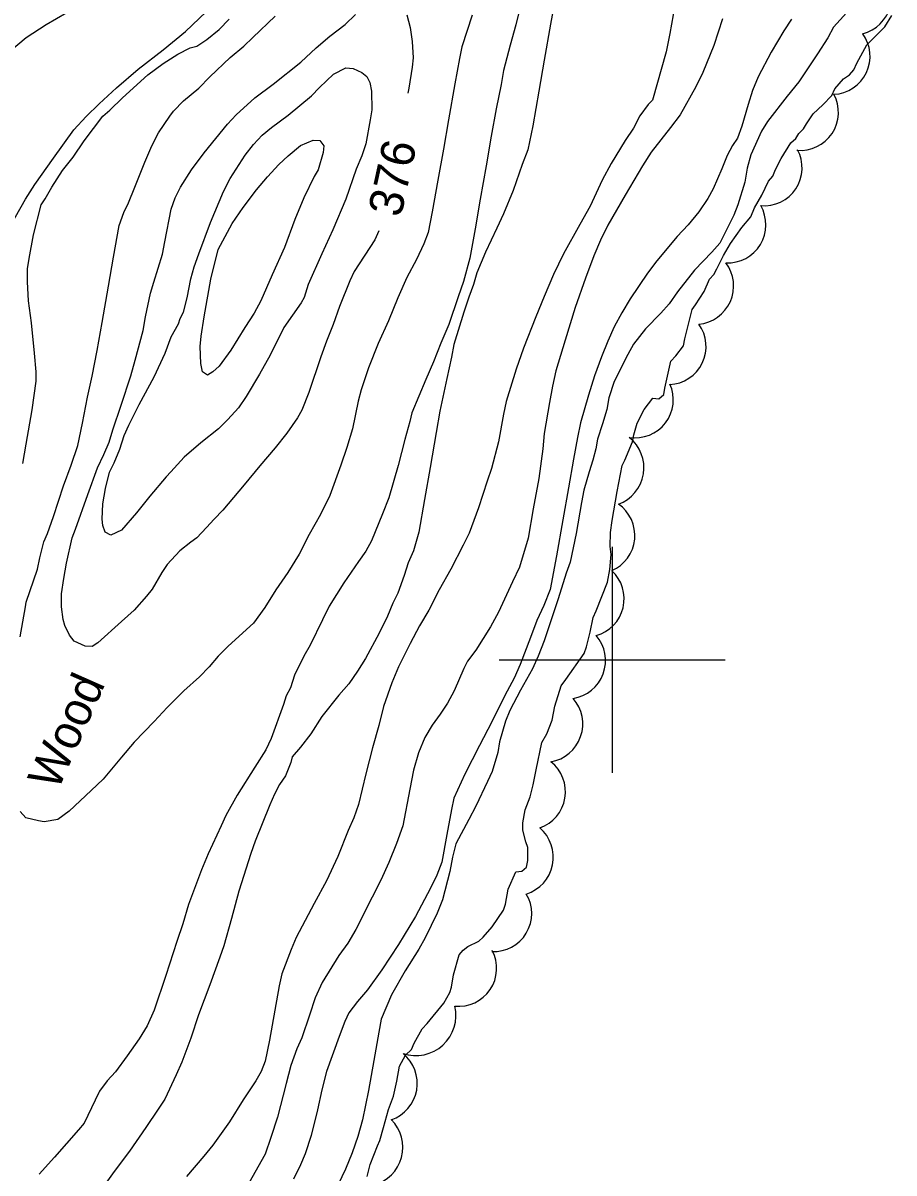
# Model space of a CAD drawing. Extents: x 287698 to 290158, y 5234163 to 5237182.
# Drawn here: x 288347.8 to 288424.9, y 5234954.6 to 5235056.4 of the extents above; entities that cross this region are included whole.
import ezdxf

# ---------------------------------------------------------------- set-up
doc = ezdxf.new("R2010")
doc.units = 0
for name, color, linetype in [('Niveau 1', 7, 'Continuous'), ('Niveau 2', 7, 'Continuous'), ('Niveau 4', 7, 'Continuous'), ('Niveau 44', 7, 'Continuous'), ('Niveau 61', 7, 'Continuous')]:
    doc.layers.add(name, color=color, linetype=linetype)

msp = doc.modelspace()

# ---------------------------------------------------------------- linework, layer by layer
at = {"layer": 'Niveau 1'}
for points in [[(288394.98, 5235058.69), (288394.55, 5235056.29), (288393.99, 5235053.09), (288393.5, 5235050.34), (288392.97, 5235047.28), (288392.55, 5235045.16), (288392.04, 5235043.85), (288391.24, 5235041.54), (288390.39, 5235039.49), (288389.78, 5235038.22), (288388.8, 5235036.08), (288388.03, 5235034.26), (288387.72, 5235033.22), (288387.31, 5235032.12), (288386.87, 5235030.77), (288385.98, 5235027.92), (288385.78, 5235026.8), (288385.36, 5235024.9), (288384.75, 5235022.01), (288384.42, 5235020.12), (288383.89, 5235017.02), (288383.39, 5235014.18), (288382.88, 5235011.31), (288382.41, 5235009.65), (288381.94, 5235008.59), (288381.6, 5235007.47), (288381.04, 5235005.91), (288380.58, 5235005.01), (288380.11, 5235003.86), (288379.38, 5235002.36), (288378.17, 5235000.1), (288377.47, 5234999), (288376.68, 5234997.88), (288375.81, 5234996.86), (288374.3, 5234994.97), (288373.32, 5234993.44), (288372.4, 5234992.26), (288371.68, 5234991.41), (288371.57, 5234990.9), (288371.08, 5234989.73), (288370.56, 5234988.95), (288370.1, 5234988.1), (288369.71, 5234987.15), (288368.39, 5234983.95), (288368.02, 5234982.86), (288366.96, 5234979.51), (288366.31, 5234977.09), (288365.64, 5234974.67), (288365.26, 5234973.68), (288364.38, 5234971.21), (288363.37, 5234968.57), (288362.7, 5234966.51), (288361.91, 5234964.36), (288361.41, 5234963.25), (288360.39, 5234961.11), (288359.82, 5234960.2), (288358.73, 5234958.6), (288357.28, 5234956.5), (288355.92, 5234954.69), (288354.22, 5234952.31)], [(288346.67, 5235038.34), (288348.08, 5235040.77), (288348.9, 5235042.07), (288350.55, 5235044.42), (288352.35, 5235046.91), (288353.43, 5235048.1), (288354.58, 5235049.21), (288356.13, 5235050.63), (288358.05, 5235052.28), (288360.26, 5235054), (288362.23, 5235055.62), (288364.06, 5235057.37)], [(288371.01, 5235036.5), (288369.89, 5235034.07), (288368.9, 5235031.79), (288368.3, 5235030.68), (288367.49, 5235029.42), (288366.24, 5235027.41), (288365.22, 5235026), (288364.66, 5235025.49), (288364.17, 5235025.21), (288363.73, 5235025.49), (288363.58, 5235026.23), (288363.54, 5235027.74), (288363.62, 5235028.66), (288363.9, 5235030.36), (288364.49, 5235033.69), (288365.13, 5235036.32), (288365.53, 5235037.1), (288366.37, 5235038.63), (288367.35, 5235040.05), (288368.52, 5235041.61), (288369.5, 5235042.77), (288370.5, 5235043.84), (288371.33, 5235044.61), (288372.42, 5235045.53), (288373.54, 5235046.02), (288374.13, 5235045.98), (288374.47, 5235045.49), (288374.41, 5235044.92), (288373.99, 5235043.38), (288373.62, 5235042.78), (288372.72, 5235040.89), (288371.9, 5235038.98), (288371.01, 5235036.5)]]:
    msp.add_lwpolyline(points, dxfattribs=at)
at = {"layer": 'Niveau 2'}
for points in [[(288392.14, 5235059), (288391.47, 5235056.22), (288390.97, 5235054.42), (288390.39, 5235052.16), (288390.17, 5235050.94), (288389.73, 5235048.77), (288389.3, 5235046.36), (288388.84, 5235043.73), (288388.32, 5235040.79), (288387.86, 5235038.15), (288387.4, 5235035.57), (288386.85, 5235033.49), (288386.37, 5235032.14), (288385.55, 5235029.7), (288384.83, 5235028.02), (288384.2, 5235026.39), (288383.5, 5235024.83), (288382.26, 5235021.86), (288382.09, 5235021.09), (288381.64, 5235019.51), (288381.05, 5235017.19), (288380.24, 5235014.33), (288379.67, 5235012.91), (288378.7, 5235010.52), (288378.19, 5235009.62), (288377.56, 5235008.69), (288376.24, 5235006.81), (288374.96, 5235004.74), (288374.36, 5235003.55), (288373.27, 5235001.28), (288372.71, 5235000.31), (288371.89, 5234998.64), (288371.53, 5234997.51), (288371.15, 5234996.82), (288370.91, 5234996.05), (288369.82, 5234993.02), (288369.33, 5234992.03), (288368.38, 5234990.49), (288366.81, 5234988), (288365.8, 5234986.21), (288365.38, 5234985.29), (288364.23, 5234982.83), (288363.65, 5234981.39), (288362.51, 5234978.34), (288362, 5234976.63), (288361.48, 5234975.07), (288360.5, 5234972.04), (288359.45, 5234968.99), (288358.84, 5234967.58), (288358.13, 5234966.44), (288357.07, 5234964.92), (288356.03, 5234963.52), (288355.3, 5234962.72), (288354.63, 5234961.8), (288354.55, 5234961.69)], [(288346.48, 5235053.72), (288348.13, 5235055.11), (288349.91, 5235056.24), (288351.74, 5235057.3)], [(288348.13, 5235005.09), (288349.13, 5235008.02), (288349.34, 5235009.04), (288349.7, 5235010.44), (288350.02, 5235011.17), (288350.55, 5235012.7), (288351.43, 5235015.41), (288352.1, 5235017.22), (288352.69, 5235018.97), (288353.12, 5235020.94), (288353.55, 5235023.24), (288353.98, 5235025.12), (288354.42, 5235027.39), (288354.85, 5235029.86), (288355.42, 5235033.07), (288355.87, 5235035.65), (288356.37, 5235038.44), (288356.77, 5235039.59), (288357.19, 5235040.47), (288357.76, 5235041.85), (288358.64, 5235044.07), (288359.26, 5235045.49), (288359.85, 5235046.66), (288360.84, 5235048.13), (288361.16, 5235048.58), (288362.07, 5235049.48), (288363.41, 5235050.61), (288364.4, 5235051.61), (288366.18, 5235053.33), (288367.41, 5235054.33), (288368.18, 5235055.11), (288370.18, 5235056.99)], [(288378.99, 5235037.18), (288377.16, 5235034.39), (288376.79, 5235033.56), (288375.86, 5235031.29), (288375.3, 5235029.69), (288374.71, 5235028.22), (288374.22, 5235026.83), (288373.14, 5235023.67), (288372.54, 5235022.11), (288372.15, 5235021.43), (288371.2, 5235020.05), (288370.18, 5235018.77), (288368.8, 5235017.16), (288367.43, 5235015.5), (288365.53, 5235013.25), (288364.76, 5235012.45), (288364.1, 5235011.7), (288363.23, 5235010.79), (288362.7, 5235010.42), (288361.73, 5235009.64), (288360.6, 5235008.43), (288360.14, 5235007.74), (288359.28, 5235006.25), (288358.79, 5235005.63), (288357.69, 5235004.38), (288356.56, 5235003.38), (288354.48, 5235001.49), (288353.98, 5235001.19), (288353.36, 5235001.22), (288352.38, 5235001.64), (288351.98, 5235002.18), (288351.55, 5235003.04), (288351.4, 5235003.58), (288351.27, 5235004.7), (288351.25, 5235005.84), (288351.45, 5235007.21), (288351.71, 5235008.56), (288352.2, 5235010.79), (288352.5, 5235011.57), (288353.59, 5235014.63), (288354.44, 5235017), (288355.01, 5235018.17), (288355.47, 5235019.27), (288355.8, 5235020.37), (288356.55, 5235022.53), (288357.39, 5235025.13), (288357.78, 5235026.52), (288358.49, 5235029.16), (288358.7, 5235030.36), (288359.13, 5235032.47), (288359.44, 5235033.42), (288360.21, 5235035.9), (288360.4, 5235037), (288360.95, 5235039.91), (288361.31, 5235040.9), (288361.78, 5235041.84), (288362.76, 5235043.37), (288363.9, 5235044.89), (288365.95, 5235047.42), (288366.73, 5235048.24), (288368.36, 5235049.76), (288369.99, 5235050.97), (288372.45, 5235052.91), (288373.81, 5235054.18), (288375, 5235055.2), (288376.38, 5235056.24), (288377.27, 5235057.14)], [(288387.62, 5235057.06), (288386.68, 5235054.26), (288386.48, 5235053.24), (288386.08, 5235050.98), (288385.52, 5235047.8), (288385.06, 5235045.22), (288384.58, 5235042.47), (288384.08, 5235039.65), (288383.7, 5235037.83), (288383.34, 5235036.82), (288382.68, 5235035.43), (288381.82, 5235033.85), (288381.03, 5235032.04), (288380.21, 5235030.02), (288379.28, 5235027.99), (288378.44, 5235025.86), (288377.77, 5235023.89), (288377.53, 5235022.91), (288377.02, 5235020.46), (288376.52, 5235018.79), (288375.98, 5235017.22), (288375.02, 5235014.56), (288374.18, 5235012.86), (288373.19, 5235011.09), (288372.28, 5235009.34), (288371.3, 5235007.74), (288370.24, 5235006.18), (288369.27, 5235004.63), (288368.24, 5235003.25)], [(288421.33, 5235057.93), (288419.59, 5235056.01), (288419.08, 5235055.06), (288418.18, 5235053.65), (288416.53, 5235051.18), (288415.49, 5235049.91), (288413.76, 5235047.67), (288413.23, 5235046.79), (288412.26, 5235044.71), (288411.95, 5235043.52), (288411.73, 5235042.28), (288411.13, 5235040.28), (288410.77, 5235039.38), (288409.52, 5235036.9), (288408.81, 5235036.08), (288407.29, 5235034.51), (288405.78, 5235032.59), (288405.04, 5235031.52), (288404.3, 5235030.68), (288402.96, 5235029.31), (288401.89, 5235027.93), (288401.4, 5235027.02), (288400.19, 5235024.64), (288399.71, 5235023.18), (288399.53, 5235022.16), (288399.14, 5235020.88), (288398.7, 5235019.54), (288398.55, 5235018.67), (288398.29, 5235017.66), (288397.95, 5235016.65), (288397.48, 5235015.02), (288397.29, 5235013.94), (288396.8, 5235011.18), (288396.29, 5235008.65), (288395.92, 5235007.68), (288395.22, 5235005.41), (288393.99, 5235001.69), (288393.46, 5235000.32), (288392.96, 5234999.21), (288391.9, 5234997.3), (288390.95, 5234995.5), (288390.56, 5234994.57), (288390.04, 5234992.74), (288389.87, 5234991.79), (288389.37, 5234990.11), (288388.97, 5234989.21), (288387.93, 5234987.04), (288387.3, 5234985.87), (288386.17, 5234983.69), (288385.86, 5234982.53), (288385.63, 5234981.25), (288384.97, 5234978.74), (288384.52, 5234977.58), (288383.46, 5234975.39), (288382.88, 5234974.38), (288381.69, 5234972.46), (288380.46, 5234970.32), (288379.55, 5234968.18), (288379.35, 5234967.04), (288378.91, 5234964.52), (288378.44, 5234961.86), (288377.9, 5234959.26), (288377.5, 5234957.8), (288377, 5234956.35), (288376.4, 5234954.91), (288375.75, 5234953.54)], [(288381.83, 5235057.09), (288382.11, 5235055.98), (288382.3, 5235054.75), (288382.4, 5235053.29), (288382.3, 5235052.48), (288381.99, 5235050.6), (288381.92, 5235050.18)], [(288405.54, 5235057.93), (288405.11, 5235055.45), (288404.78, 5235053.82)], [(288347.82, 5235017.39), (288348.12, 5235019.1), (288348.66, 5235022.13), (288349.01, 5235024.67), (288349.01, 5235025.5), (288348.87, 5235027.15), (288348.6, 5235029.84), (288348.35, 5235031.77), (288348.24, 5235033.46), (288348.26, 5235034.61), (288348.4, 5235035.54), (288348.77, 5235037.61), (288349.46, 5235040.27), (288349.82, 5235040.82), (288350.41, 5235041.85), (288351.36, 5235043.33), (288352.3, 5235044.5), (288353.27, 5235045.96), (288354.91, 5235048.14), (288355.53, 5235048.66), (288356.66, 5235049.76), (288358.9, 5235051.79), (288360.26, 5235052.79), (288361.56, 5235053.63), (288362.64, 5235054.19), (288363.23, 5235054.33), (288364.11, 5235054.93), (288365.22, 5235055.81), (288366.09, 5235056.73)], [(288409.77, 5235056.76), (288409.01, 5235054.38), (288408.04, 5235051.99), (288407.41, 5235050.74), (288406.02, 5235048.24), (288405.15, 5235047.14)], [(288415.88, 5235056.72), (288415.19, 5235055.7), (288414.07, 5235053.81), (288412.92, 5235051.6), (288412.43, 5235050.4), (288412.03, 5235049.17), (288411.49, 5235047.24), (288411.1, 5235046.19), (288410.66, 5235045.54), (288410.18, 5235044.65), (288409.7, 5235043.47), (288408.93, 5235041.7), (288408.47, 5235040.85)], [(288404.78, 5235053.82), (288403.58, 5235049.55), (288403.2, 5235049.15), (288402.46, 5235048.16), (288401.88, 5235047.06), (288401.16, 5235045.97), (288399.91, 5235043.94), (288399.12, 5235042.45), (288398.04, 5235040.17), (288397.15, 5235038.54), (288395.69, 5235035.93), (288394.8, 5235034.12), (288393.97, 5235032.17), (288393.25, 5235030.35), (288392.15, 5235027.58), (288391.5, 5235025.74), (288390.63, 5235022.87), (288390.39, 5235021.74), (288389.94, 5235019.3), (288389.32, 5235016.93), (288388.94, 5235015.82), (288388.18, 5235013.45), (288387.33, 5235011.21), (288386.82, 5235010.14), (288385.71, 5235008.02), (288384.7, 5235006.19), (288383.76, 5235004.4), (288382.96, 5235003.02), (288382.12, 5235001.44), (288381.08, 5234999.37), (288380.49, 5234997.95), (288379.75, 5234995.85), (288379.35, 5234994.17), (288378.78, 5234992.2), (288378.21, 5234989.91), (288377.55, 5234987.18), (288377.12, 5234986), (288376.64, 5234984.88), (288375.71, 5234982.59), (288374.7, 5234980.43), (288373.61, 5234978.41), (288372.04, 5234975.4), (288371.59, 5234974.34), (288370.77, 5234972.19), (288370.52, 5234971.14), (288370.14, 5234968.97), (288369.67, 5234966.31), (288369.28, 5234964.47), (288368.92, 5234963.54), (288368.45, 5234962.73), (288367.34, 5234961.04), (288366.12, 5234959.08), (288364.64, 5234957.02), (288363.86, 5234956.06), (288362.32, 5234954.26)], [(288370.94, 5235029.41), (288369.72, 5235026.98), (288368.79, 5235025.3), (288367.59, 5235023.31), (288366.91, 5235022.32), (288365.99, 5235021.28), (288365.14, 5235020.46), (288363.6, 5235019.22), (288362.12, 5235017.94), (288360.93, 5235016.63), (288360.53, 5235016.19), (288359.09, 5235014.48), (288357.91, 5235013), (288356.57, 5235011.49), (288355.62, 5235011.03), (288355.12, 5235011.3), (288354.93, 5235011.88), (288354.87, 5235012.46), (288354.91, 5235013.81), (288355.15, 5235015.17), (288355.5, 5235016.61), (288355.92, 5235017.45), (288356.41, 5235018.64), (288356.81, 5235019.87), (288357.21, 5235020.78), (288358.14, 5235022.6), (288359.45, 5235025.05), (288360.43, 5235027.16), (288360.95, 5235028.59), (288361.6, 5235029.75), (288361.76, 5235030.23), (288362.06, 5235030.77), (288362.39, 5235032.05), (288362.7, 5235033.72), (288363.01, 5235034.78), (288363.42, 5235035.93), (288364.46, 5235038.73), (288365.59, 5235041.46), (288366.2, 5235042.61), (288367.52, 5235044.69), (288368.25, 5235045.62), (288369.03, 5235046.46), (288369.86, 5235047.14), (288371.31, 5235048.23), (288373.4, 5235049.93), (288374.1, 5235050.66), (288375.34, 5235051.84), (288376.42, 5235052.4), (288377.06, 5235052.35), (288377.83, 5235052.01), (288378.27, 5235051.65), (288378.56, 5235051.11), (288378.69, 5235050.34), (288378.73, 5235048.69), (288378.59, 5235047.8), (288378.2, 5235045.69), (288377.85, 5235044.62), (288377.34, 5235043.45), (288376.42, 5235040.79), (288375.27, 5235038.08), (288374.31, 5235035.94), (288373.1, 5235033.23), (288372.73, 5235032.07), (288372.46, 5235031.59), (288370.94, 5235029.41)], [(288405.15, 5235047.14), (288403.46, 5235044.94), (288402.68, 5235043.72), (288401.15, 5235041.14), (288399.63, 5235038.49), (288398.96, 5235037.14), (288398.39, 5235035.76), (288397.64, 5235033.8), (288396.72, 5235031.2), (288395.84, 5235028.31), (288395.02, 5235025.59), (288394.71, 5235024.22), (288394.46, 5235022.78), (288393.99, 5235020.02), (288393.86, 5235018.67), (288393.5, 5235016.05), (288393.02, 5235013.37), (288392.57, 5235010.77), (288391.79, 5235008.19), (288391.19, 5235006.91), (288389.95, 5235004.21), (288389.23, 5235002.91), (288387.93, 5235000.85), (288387.19, 5234999.88), (288386.88, 5234999.24), (288386, 5234997.25), (288385.42, 5234996.17), (288384.78, 5234995.17), (288384.06, 5234994.22), (288383.42, 5234993.11), (288382.86, 5234991.77), (288382.41, 5234990.24), (288382.09, 5234988.55), (288381.46, 5234985.31), (288380.91, 5234983.72), (288380.23, 5234982.04), (288379.51, 5234980.48), (288378.75, 5234978.97), (288377.32, 5234976.11), (288376.61, 5234974.9), (288375.81, 5234973.82), (288374.34, 5234971.42), (288373.71, 5234970.07), (288373.22, 5234968.53), (288372.54, 5234966.54), (288372.1, 5234965.56), (288371.56, 5234964.07), (288371.13, 5234962.48), (288370.37, 5234959.51), (288369.8, 5234957.7), (288369.28, 5234956.23), (288368.63, 5234955.08), (288366.89, 5234951.98)], [(288408.47, 5235040.85), (288407.67, 5235039.65), (288406.74, 5235038.51), (288405.76, 5235037.47), (288403.94, 5235035.33), (288403.12, 5235034.23), (288401.58, 5235031.95), (288400.86, 5235030.73), (288400.19, 5235029.47), (288399.62, 5235028.21), (288399.05, 5235026.81), (288398.45, 5235025.15), (288397.91, 5235023.44), (288397.21, 5235020.98), (288396.92, 5235019.69), (288396.58, 5235017.76), (288396.13, 5235015.22), (288395.63, 5235012.38), (288395.07, 5235009.21), (288394.5, 5235006.21), (288393.95, 5235004.8), (288393.33, 5235003.47), (288392.76, 5235001.96), (288391.87, 5234999.58), (288391.33, 5234998.36), (288390.51, 5234996.84), (288389.36, 5234994.52), (288388.25, 5234992.4), (288386.97, 5234989.88), (288385.99, 5234987.74), (288385.77, 5234986.73), (288385.38, 5234984.54), (288384.91, 5234982.09), (288384.48, 5234980.92), (288383.91, 5234979.78), (288382.58, 5234977.28), (288381.08, 5234974.8), (288379.61, 5234972.54), (288378.35, 5234970.79), (288377.47, 5234969.73), (288376.7, 5234968.73), (288376.35, 5234967.98), (288375.83, 5234966.65), (288374.7, 5234963.56), (288374.29, 5234961.92), (288373.91, 5234960.16), (288373.35, 5234957.88), (288372.82, 5234956.25), (288372.42, 5234955.29), (288371.79, 5234954)], [(288379.34, 5235037.98), (288378.99, 5235037.18)], [(288347.59, 5235002.03), (288348.06, 5235004.69), (288348.13, 5235005.09)], [(288368.24, 5235003.25), (288366.01, 5235001.22), (288365.12, 5235000.32), (288364.32, 5234999.37), (288363.46, 5234998.5), (288362.08, 5234997.25), (288360.6, 5234995.78), (288359.45, 5234994.54), (288357.68, 5234992.7), (288356.56, 5234991.38), (288354.96, 5234989.44), (288353.89, 5234988.43), (288351.94, 5234986.59), (288350.92, 5234985.87), (288349.72, 5234985.66), (288349.21, 5234985.75), (288348.1, 5234986.02), (288347.59, 5234986.58)], [(288354.55, 5234961.69), (288353.26, 5234958.98), (288352.75, 5234958.38), (288350.64, 5234955.95), (288349.28, 5234954.46)]]:
    msp.add_lwpolyline(points, dxfattribs=at)
at = {"layer": 'Niveau 4'}
for points in [[(288399.8, 5235008), (288399.91, 5235009.32), (288399.81, 5235010.03), (288399.84, 5235011.26), (288400.01, 5235012.33), (288400.44, 5235014.89), (288400.89, 5235017.21), (288401.11, 5235017.66), (288401.81, 5235019.3), (288401.92, 5235019.93), (288402.2, 5235020.94), (288402.82, 5235022.15), (288403.59, 5235023.17), (288404.14, 5235023.1), (288404.56, 5235023.49), (288404.66, 5235024.06), (288405.2, 5235026.44), (288405.63, 5235026.92), (288406.31, 5235027.81), (288406.42, 5235028.42), (288407.08, 5235031.01), (288407.38, 5235031.42), (288408.14, 5235032.61), (288408.63, 5235033.7), (288408.99, 5235034.12), (288409.26, 5235034.6), (288409.86, 5235035.8), (288410.47, 5235036.87), (288411.47, 5235038.27), (288412.27, 5235039.23), (288412.59, 5235040.01), (288413.24, 5235041.15), (288413.84, 5235042.37), (288414.22, 5235042.83), (288414.47, 5235043.41), (288414.96, 5235044.38), (288415.82, 5235045.77), (288416.25, 5235046.16), (288416.51, 5235046.59), (288416.93, 5235047), (288417.19, 5235047.46), (288417.79, 5235048.33), (288418.66, 5235049.13), (288419.44, 5235049.97), (288419.71, 5235050.55), (288420.49, 5235051.43), (288421.02, 5235051.78), (288421.38, 5235052.23), (288421.67, 5235052.82), (288422.54, 5235054.44), (288422.95, 5235054.87), (288424.13, 5235056.03), (288424.75, 5235057.03)], [(288378.31, 5234954.24), (288378.59, 5234955.32), (288379.22, 5234956.96), (288379.43, 5234957.45), (288379.77, 5234958.59), (288380.19, 5234960.18), (288380.63, 5234961.36), (288380.94, 5234962.69), (288381.17, 5234964.01), (288381.71, 5234964.99), (288382.25, 5234965.5), (288382.47, 5234966.07), (288383.18, 5234967.33), (288383.61, 5234967.8), (288385.11, 5234969.61), (288385.63, 5234970.53), (288385.78, 5234971.01), (288385.97, 5234972.12), (288386.45, 5234973.88), (288386.8, 5234974.29), (288387.23, 5234974.62), (288388.21, 5234975.09), (288388.59, 5234975.45), (288389.38, 5234976.35), (288390.37, 5234977.82), (288390.55, 5234978.36), (288390.8, 5234979.69), (288391.46, 5234981.22), (288392, 5234981.27), (288392.41, 5234981.64), (288392.55, 5234982.23), (288392.53, 5234983.39), (288392.36, 5234983.89), (288392.09, 5234984.91), (288392.1, 5234985.56), (288392.31, 5234986.72), (288392.75, 5234987.86), (288393.02, 5234988.93), (288393.26, 5234990.27), (288393.78, 5234992.67), (288394.22, 5234993.43), (288394.7, 5234994.66), (288394.92, 5234995.9), (288395.48, 5234997.69), (288395.9, 5234998.25), (288397.51, 5235000.57), (288397.74, 5235001.16), (288398.06, 5235002.44), (288398.31, 5235003.73), (288398.58, 5235004.34), (288399.6, 5235006.88), (288399.8, 5235008)]]:
    msp.add_lwpolyline(points, dxfattribs=at)
at = {"layer": 'Niveau 44'}
for centre, radius, start, end in [((288407.36, 5235033.09), 3.39, 275.1571, 37.1531), ((288399.39, 5235017), 3.42, 289.781, 51.7664), ((288398.62, 5235011), 3.39, 293.4999, 55.2523), ((288397.69, 5235005.4), 3.37, 285.4733, 47.49), ((288396.01, 5234999.94), 3.4, 278.9298, 40.6586), ((288394, 5234994.32), 3.4, 279.8246, 41.659), ((288392.46, 5234988.31), 3.4, 289.6663, 51.3456), ((288391.37, 5234982.52), 3.42, 287.4814, 49.3343), ((288382.61, 5234968.51), 3.56, 251.6673, 13.512), ((288379.35, 5234962.5), 3.4, 288.7883, 50.8607), ((288378.06, 5234956.83), 3.42, 284.0957, 45.8314)]:
    msp.add_arc(centre, radius, start, end, dxfattribs=at)
for centre, major_axis, ratio, start_param, end_param in [((288421.34, 5235058.73), (3.29, -0.86), 0.999977, 5.215233, 7.344501), ((288419.45, 5235053.44), (1.45, 3.05), 0.999984, 3.636509, 5.788268), ((288416.66, 5235048.47), (1.86, 2.81), 0.999984, 3.633831, 5.790947), ((288413.45, 5235043.56), (1.85, 2.81), 0.999984, 3.633313, 5.791464), ((288410.24, 5235038.51), (1.75, 2.88), 0.999984, 3.636998, 5.78778), ((288404.95, 5235027.73), (1.46, 3.03), 0.999984, 3.633341, 5.791437), ((288402.04, 5235023.02), (2.04, 2.68), 0.999984, 3.63435, 5.790428), ((288389.51, 5234977.53), (1.73, 2.89), 0.999984, 3.635081, 5.789697), ((288386.42, 5234972.68), (1.88, 2.78), 0.999984, 3.632071, 5.792707)]:
    msp.add_ellipse(centre, major_axis=major_axis, ratio=ratio, start_param=start_param, end_param=end_param, dxfattribs=at)
at = {"layer": 'Niveau 61'}
for points in [[(288400, 5235010), (288400, 5235000), (288400, 5234990)], [(288390, 5235000), (288400, 5235000), (288410, 5235000)]]:
    msp.add_lwpolyline(points, dxfattribs=at)

# ---------------------------------------------------------------- texts
at = {"layer": 'Niveau 2'}
msp.add_text('376', height=3, rotation=77.7017, dxfattribs=at).set_placement((288381.29, 5235039.09))
at = {"layer": 'Niveau 44'}
msp.add_text('Wood', height=3, rotation=66.1217, dxfattribs=at).set_placement((288350.92, 5234988.31))

doc.saveas('drawing.dxf')
